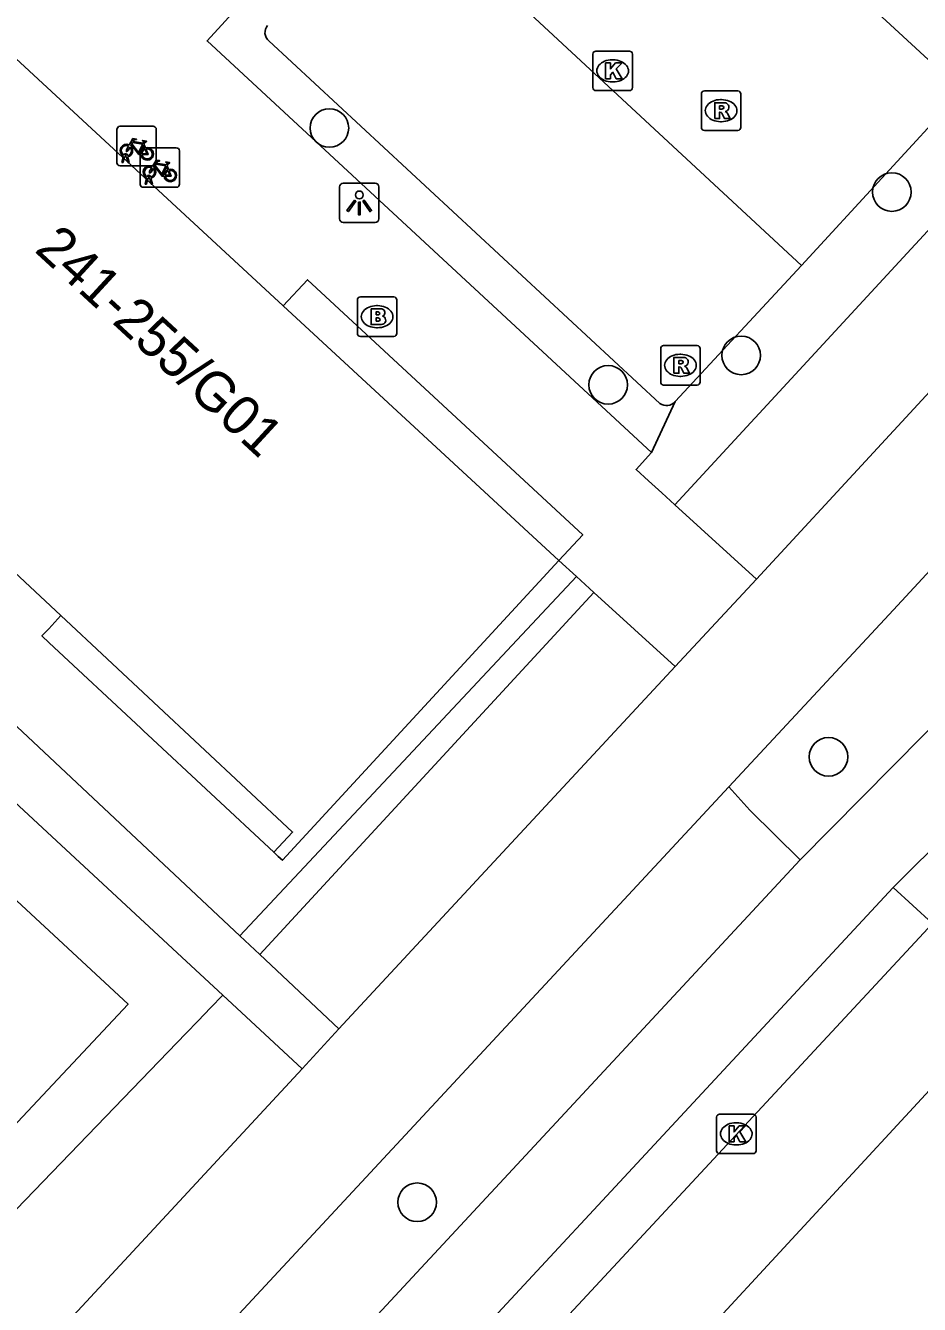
# Model space of a CAD drawing. Extents: x 159040 to 160094, y 381214 to 382518.
# Drawn here: x 159585.37 to 159608.04, y 381646.87 to 381679.3 of the extents above; entities that cross this region are included whole.
import ezdxf

# ---------------------------------------------------------------- set-up
doc = ezdxf.new("R2010")
doc.units = 0
for name, color, linetype in [('IMGEO_Boom', 7, 'Continuous'), ('IMGEO_Brandkraan', 7, 'Continuous'), ('IMGEO_Fietsenrek', 7, 'Continuous'), ('IMGEO_Fietspad_gesloten', 7, 'Continuous'), ('IMGEO_Haag', 7, 'Continuous'), ('IMGEO_Kolk', 7, 'Continuous'), ('IMGEO_Lichtpunt', 7, 'Continuous'), ('IMGEO_OVBaan_gesloten', 7, 'Continuous'), ('IMGEO_Pand', 7, 'Continuous'), ('IMGEO_Pand_nummerreeks', 7, 'Continuous'), ('IMGEO_Pand_overbouw', 7, 'Continuous'), ('IMGEO_Parkeervlak_open', 7, 'Continuous'), ('IMGEO_Rijbaan_lokaal_open', 7, 'Continuous'), ('IMGEO_Rioolput', 7, 'Continuous'), ('IMGEO_Voetpad_gesloten', 7, 'Continuous'), ('IMGEO_Voetpad_open', 7, 'Continuous')]:
    doc.layers.add(name, color=color, linetype=linetype)

msp = doc.modelspace()

# ---------------------------------------------------------------- linework, layer by layer
at = {"layer": 'IMGEO_Boom'}
for centre in [(159593.078, 381676.699), (159607.343, 381675.074), (159603.521, 381670.933), (159600.147, 381670.187), (159605.736, 381660.755), (159595.304, 381649.461)]:
    msp.add_circle(centre, 0.489, dxfattribs=at)
at = {"layer": 'IMGEO_Brandkraan'}
for p, q in [((159593.788, 381671.489), (159593.788, 381672.341)), ((159593.863, 381672.415), (159594.715, 381672.415)), ((159594.276, 381672.195), (159594.301, 381672.195)), ((159594.789, 381672.341), (159594.789, 381671.489)), ((159594.299, 381671.635), (159594.274, 381671.635)), ((159594.715, 381671.415), (159593.863, 381671.415))]:
    msp.add_line(p, q, dxfattribs=at)
for points in [[(159593.788, 381671.489), (159593.788, 381672.341)], [(159593.863, 381672.415), (159594.715, 381672.415)], [(159594.789, 381672.341), (159594.789, 381671.489)], [(159594.136, 381672.115), (159594.136, 381671.715), (159594.349, 381671.715)], [(159594.367, 381672.115), (159594.136, 381672.115)], [(159594.315, 381672.034), (159594.261, 381672.034), (159594.261, 381671.958)], [(159594.261, 381671.958), (159594.314, 381671.958)], [(159594.323, 381671.882), (159594.261, 381671.882), (159594.261, 381671.801)], [(159594.261, 381671.801), (159594.323, 381671.801)], [(159594.715, 381671.415), (159593.863, 381671.415)]]:
    msp.add_lwpolyline(points, dxfattribs=at)
for centre, radius, start, end in [((159593.865, 381672.339), 0.0765, 91.552, 178.448), ((159593.865, 381672.339), 0.0765, 91.552, 178.448), ((159594.713, 381672.339), 0.0765, 1.552, 88.448), ((159594.713, 381672.339), 0.0765, 1.552, 88.448), ((159594.316, 381671.996), 0.0379, 267.8285, 90.9355), ((159594.324, 381671.841), 0.0404, 269.8759, 90.5077), ((159594.371, 381671.97), 0.145, 59.4692, 91.5367), ((159594.396, 381672.017), 0.0922, 285.5137, 58.1501), ((159594.401, 381671.825), 0.105, 301.3115, 78.989), ((159593.865, 381671.491), 0.0765, 181.552, 268.448), ((159593.865, 381671.491), 0.0765, 181.552, 268.448), ((159594.355, 381671.966), 0.251, 268.6676, 293.5347), ((159594.713, 381671.491), 0.0765, 271.552, 358.448), ((159594.713, 381671.491), 0.0765, 271.552, 358.448)]:
    msp.add_arc(centre, radius, start, end, dxfattribs=at)
for centre, major_axis, ratio, start_param, end_param in [((159594.275, 381671.915), (-0.387, 0.002), 0.722429, 4.712389, 7.853982), ((159594.3, 381671.915), (-0.39, 0.002), 0.717154, 1.570796, 4.712389)]:
    msp.add_ellipse(centre, major_axis=major_axis, ratio=ratio, start_param=start_param, end_param=end_param, dxfattribs=at)
at = {"layer": 'IMGEO_Fietsenrek'}
for p, q in [((159587.764, 381676.742), (159588.605, 381676.742)), ((159588.605, 381676.742), (159587.764, 381676.742)), ((159588.689, 381676.667), (159588.689, 381675.826)), ((159588.689, 381675.826), (159588.689, 381676.667)), ((159587.689, 381675.817), (159587.689, 381676.658)), ((159587.689, 381676.658), (159587.689, 381675.817)), ((159588.276, 381675.27), (159588.276, 381676.111)), ((159588.276, 381676.111), (159588.276, 381675.27)), ((159588.351, 381676.195), (159589.192, 381676.195)), ((159589.192, 381676.195), (159588.351, 381676.195)), ((159588.376, 381676.291), (159588.412, 381676.196)), ((159589.276, 381676.12), (159589.276, 381675.279)), ((159589.276, 381675.279), (159589.276, 381676.12)), ((159588.614, 381675.742), (159587.773, 381675.742)), ((159587.773, 381675.742), (159588.614, 381675.742)), ((159587.816, 381675.826), (159587.855, 381675.986)), ((159587.85, 381675.826), (159587.816, 381675.826)), ((159587.885, 381675.974), (159587.85, 381675.826)), ((159587.927, 381675.998), (159587.926, 381676.002)), ((159587.968, 381675.826), (159587.934, 381675.968)), ((159587.958, 381676.009), (159587.959, 381676.002)), ((159587.966, 381675.972), (159588.001, 381675.826)), ((159588.001, 381675.826), (159587.968, 381675.826)), ((159588.963, 381675.744), (159588.999, 381675.649)), ((159588.403, 381675.279), (159588.442, 381675.439)), ((159588.472, 381675.427), (159588.437, 381675.279)), ((159588.514, 381675.451), (159588.513, 381675.455)), ((159588.555, 381675.279), (159588.521, 381675.421)), ((159588.545, 381675.462), (159588.546, 381675.455)), ((159588.553, 381675.425), (159588.588, 381675.279)), ((159589.201, 381675.195), (159588.36, 381675.195)), ((159588.36, 381675.195), (159589.201, 381675.195)), ((159588.437, 381675.279), (159588.403, 381675.279)), ((159588.588, 381675.279), (159588.555, 381675.279))]:
    msp.add_line(p, q, dxfattribs=at)
for points in [[(159588.002, 381676.268), (159588.097, 381676.432), (159588.183, 381676.418), (159588.185, 381676.409), (159588.129, 381676.398), (159588.102, 381676.353), (159588.358, 381676.312)], [(159588.358, 381676.312), (159588.383, 381676.361), (159588.377, 381676.365), (159588.354, 381676.369), (159588.342, 381676.376), (159588.341, 381676.379), (159588.343, 381676.384), (159588.438, 381676.369), (159588.44, 381676.359), (159588.43, 381676.346), (159588.418, 381676.34), (159588.404, 381676.346), (159588.376, 381676.291)], [(159588.023, 381676.216), (159587.971, 381676.126), (159587.931, 381676.101), (159587.932, 381676.148), (159587.987, 381676.242)], [(159588.298, 381676.024), (159588.248, 381676.024), (159588.057, 381676.275), (159588.038, 381676.243)], [(159588.345, 381676.287), (159588.088, 381676.328), (159588.071, 381676.299), (159588.238, 381676.079), (159588.345, 381676.287)], [(159588.393, 381676.189), (159588.363, 381676.266), (159588.254, 381676.048), (159588.297, 381676.048)], [(159588.327, 381676.048), (159588.447, 381676.047), (159588.403, 381676.161)], [(159588.423, 381676.168), (159588.478, 381676.023), (159588.328, 381676.023)], [(159588.61, 381675.669), (159588.558, 381675.579), (159588.518, 381675.554), (159588.519, 381675.601), (159588.574, 381675.695)], [(159588.589, 381675.721), (159588.684, 381675.885), (159588.77, 381675.871), (159588.772, 381675.862), (159588.716, 381675.851), (159588.689, 381675.806), (159588.945, 381675.765)], [(159588.885, 381675.477), (159588.835, 381675.477), (159588.644, 381675.728), (159588.625, 381675.696)], [(159588.932, 381675.74), (159588.675, 381675.781), (159588.658, 381675.752), (159588.825, 381675.532), (159588.932, 381675.74)], [(159588.98, 381675.642), (159588.95, 381675.719), (159588.841, 381675.501), (159588.884, 381675.501)], [(159588.945, 381675.765), (159588.97, 381675.814), (159588.964, 381675.818), (159588.941, 381675.822), (159588.929, 381675.829), (159588.928, 381675.832), (159588.93, 381675.837), (159589.025, 381675.822), (159589.027, 381675.812), (159589.017, 381675.799), (159589.005, 381675.793), (159588.991, 381675.799), (159588.963, 381675.744)], [(159588.914, 381675.501), (159589.034, 381675.5), (159588.99, 381675.614)], [(159589.01, 381675.621), (159589.065, 381675.476), (159588.915, 381675.476)]]:
    msp.add_lwpolyline(points, dxfattribs=at)
for centre, radius, start, end in [((159587.767, 381676.664), 0.0779, 92.4484, 184.2845), ((159587.767, 381676.664), 0.0779, 92.4484, 184.2845), ((159588.611, 381676.664), 0.0779, 2.4484, 94.2845), ((159588.611, 381676.664), 0.0779, 2.4484, 94.2845), ((159587.929, 381676.127), 0.159, 62.6766, 242.1369), ((159587.929, 381676.127), 0.129, 63.3192, 238.903), ((159587.909, 381675.998), 0.0499, 12.8025, 158.6934), ((159587.909, 381675.998), 0.0174, 12.8025, 163.4502), ((159587.929, 381676.127), 0.129, 283.6043, 43.4302), ((159587.929, 381676.127), 0.159, 283.5766, 46.6042), ((159588.354, 381676.117), 0.0779, 92.4484, 184.2845), ((159588.354, 381676.117), 0.0779, 92.4484, 184.2845), ((159588.456, 381676.043), 0.159, 113.3408, 178.3217), ((159588.456, 381676.043), 0.159, 187.0065, 105.7708), ((159588.456, 381676.043), 0.129, 113.923, 177.9556), ((159588.456, 381676.043), 0.129, 188.6715, 104.5883), ((159589.198, 381676.117), 0.0779, 2.4484, 94.2845), ((159589.198, 381676.117), 0.0779, 2.4484, 94.2845), ((159587.767, 381675.82), 0.0779, 182.4484, 274.2845), ((159587.767, 381675.82), 0.0779, 182.4484, 274.2845), ((159587.929, 381676.127), 0.159, 253.9967, 271.7867), ((159587.929, 381676.127), 0.129, 253.415, 269.0204), ((159588.516, 381675.58), 0.159, 62.6766, 242.1369), ((159588.516, 381675.58), 0.129, 63.3192, 238.903), ((159588.516, 381675.58), 0.159, 283.5766, 46.6042), ((159588.611, 381675.82), 0.0779, 272.4484, 4.2845), ((159588.611, 381675.82), 0.0779, 272.4484, 4.2845), ((159588.496, 381675.451), 0.0499, 12.8025, 158.6934), ((159588.516, 381675.58), 0.159, 253.9967, 271.7867), ((159588.496, 381675.451), 0.0174, 12.8025, 163.4502), ((159588.516, 381675.58), 0.129, 253.415, 269.0204), ((159588.516, 381675.58), 0.129, 283.6043, 43.4302), ((159589.043, 381675.496), 0.159, 113.3408, 178.3217), ((159589.043, 381675.496), 0.159, 187.0065, 105.7708), ((159589.043, 381675.496), 0.129, 113.923, 177.9556), ((159589.043, 381675.496), 0.129, 188.6715, 104.5883), ((159588.354, 381675.273), 0.0779, 182.4484, 274.2845), ((159588.354, 381675.273), 0.0779, 182.4484, 274.2845), ((159589.198, 381675.273), 0.0779, 272.4484, 4.2845), ((159589.198, 381675.273), 0.0779, 272.4484, 4.2845)]:
    msp.add_arc(centre, radius, start, end, dxfattribs=at)
at = {"layer": 'IMGEO_Fietspad_gesloten'}
for points in [[(159607.377, 381657.444), (159619.167, 381669.166), (159626.019, 381676.247), (159694.686, 381750), (159745.746, 381805.265), (159767.026, 381828.298), (159776.532, 381838.557), (159790.971, 381854.296), (159805.539, 381870.374), (159816.536, 381882.828), (159825.133, 381893.111), (159830.877, 381899.559), (159834.614, 381904.005)], [(159605.021, 381658.14), (159617.523, 381670.775), (159624.348, 381677.828), (159743.819, 381807.067)], [(159605.021, 381658.14), (159590.872, 381642.92)], [(159607.377, 381657.444), (159591.191, 381640.013)]]:
    msp.add_lwpolyline(points, dxfattribs=at)
at = {"layer": 'IMGEO_Haag'}
for points in [[(159601.839, 381667.143), (159646.466, 381715.482)], [(159601.251, 381668.472), (159601.844, 381669.761)], [(159590.803, 381656.219), (159599.341, 381665.328)], [(159599.788, 381664.921), (159591.313, 381655.741)], [(159579.729, 381662.127), (159587.972, 381654.486), (159558.259, 381622.813), (159556.116, 381624.762)], [(159547.363, 381610.113), (159589.438, 381653.741), (159589.75, 381654.065), (159590.063, 381654.389), (159590.375, 381654.713)]]:
    msp.add_lwpolyline(points, dxfattribs=at)
at = {"layer": 'IMGEO_Kolk'}
for p, q in [((159599.836, 381678.648), (159600.688, 381678.648)), ((159599.761, 381677.722), (159599.761, 381678.574)), ((159600.249, 381678.428), (159600.274, 381678.428)), ((159600.762, 381678.574), (159600.762, 381677.722)), ((159600.688, 381677.648), (159599.836, 381677.648)), ((159600.272, 381677.868), (159600.247, 381677.868)), ((159602.972, 381651.695), (159603.824, 381651.695)), ((159602.897, 381650.769), (159602.897, 381651.621)), ((159603.385, 381651.475), (159603.41, 381651.475)), ((159603.898, 381651.621), (159603.898, 381650.769)), ((159603.408, 381650.915), (159603.383, 381650.915)), ((159603.824, 381650.695), (159602.972, 381650.695))]:
    msp.add_line(p, q, dxfattribs=at)
for points in [[(159599.836, 381678.648), (159600.688, 381678.648)], [(159599.761, 381677.722), (159599.761, 381678.574)], [(159600.082, 381678.348), (159600.205, 381678.348), (159600.205, 381678.197), (159600.335, 381678.348), (159600.499, 381678.348), (159600.353, 381678.197), (159600.506, 381677.948), (159600.354, 381677.948), (159600.269, 381678.112), (159600.205, 381678.045), (159600.205, 381677.948), (159600.082, 381677.948), (159600.082, 381678.348)], [(159600.762, 381678.574), (159600.762, 381677.722)], [(159600.688, 381677.648), (159599.836, 381677.648)], [(159602.972, 381651.695), (159603.824, 381651.695)], [(159602.897, 381650.769), (159602.897, 381651.621)], [(159603.218, 381651.395), (159603.341, 381651.395), (159603.341, 381651.244), (159603.471, 381651.395), (159603.635, 381651.395), (159603.489, 381651.244), (159603.642, 381650.995), (159603.49, 381650.995), (159603.405, 381651.159), (159603.341, 381651.092), (159603.341, 381650.995), (159603.218, 381650.995), (159603.218, 381651.395)], [(159603.898, 381651.621), (159603.898, 381650.769)], [(159603.824, 381650.695), (159602.972, 381650.695)]]:
    msp.add_lwpolyline(points, dxfattribs=at)
for centre, start, end in [((159599.838, 381678.572), 91.552, 178.448), ((159599.838, 381678.572), 91.552, 178.448), ((159600.686, 381678.572), 1.552, 88.448), ((159600.686, 381678.572), 1.552, 88.448), ((159599.838, 381677.724), 181.552, 268.448), ((159599.838, 381677.724), 181.552, 268.448), ((159600.686, 381677.724), 271.552, 358.448), ((159600.686, 381677.724), 271.552, 358.448), ((159602.974, 381651.619), 91.552, 178.448), ((159602.974, 381651.619), 91.552, 178.448), ((159603.822, 381651.619), 1.552, 88.448), ((159603.822, 381651.619), 1.552, 88.448), ((159602.974, 381650.771), 181.552, 268.448), ((159602.974, 381650.771), 181.552, 268.448), ((159603.822, 381650.771), 271.552, 358.448), ((159603.822, 381650.771), 271.552, 358.448)]:
    msp.add_arc(centre, 0.0765, start, end, dxfattribs=at)
for centre, major_axis, ratio, start_param, end_param in [((159600.248, 381678.148), (-0.387, 0.002), 0.722429, 4.712389, 7.853982), ((159600.273, 381678.148), (-0.39, 0.002), 0.717154, 1.570796, 4.712389), ((159603.384, 381651.195), (-0.387, 0.002), 0.722429, 4.712389, 7.853982), ((159603.409, 381651.195), (-0.39, 0.002), 0.717154, 1.570796, 4.712389)]:
    msp.add_ellipse(centre, major_axis=major_axis, ratio=ratio, start_param=start_param, end_param=end_param, dxfattribs=at)
at = {"layer": 'IMGEO_Lichtpunt'}
for p, q in [((159593.337, 381675.204), (159593.337, 381674.397)), ((159593.337, 381675.204), (159593.337, 381674.397)), ((159594.239, 381675.299), (159593.431, 381675.299)), ((159594.239, 381675.299), (159593.431, 381675.299)), ((159594.333, 381674.397), (159594.333, 381675.204)), ((159594.333, 381674.397), (159594.333, 381675.204)), ((159593.431, 381674.303), (159594.239, 381674.303)), ((159593.431, 381674.303), (159594.239, 381674.303))]:
    msp.add_line(p, q, dxfattribs=at)
for points in [[(159593.711, 381674.868), (159593.75, 381674.84), (159593.562, 381674.578), (159593.524, 381674.605), (159593.711, 381674.868)], [(159593.813, 381674.82), (159593.86, 381674.82), (159593.86, 381674.498), (159593.813, 381674.498), (159593.813, 381674.82)], [(159593.923, 381674.84), (159593.961, 381674.867), (159594.148, 381674.605), (159594.109, 381674.577), (159593.923, 381674.84)]]:
    msp.add_lwpolyline(points, dxfattribs=at)
msp.add_circle((159593.836, 381675.002), 0.0994, dxfattribs=at)
for centre, start, end in [((159593.431, 381675.204), 90, 180), ((159593.431, 381675.204), 90, 180), ((159594.239, 381675.204), 0, 90), ((159594.239, 381675.204), 0, 90), ((159593.431, 381674.397), 180, 270), ((159593.431, 381674.397), 180, 270), ((159594.239, 381674.397), 270, 0), ((159594.239, 381674.397), 270, 360)]:
    msp.add_arc(centre, 0.0946, start, end, dxfattribs=at)
at = {"layer": 'IMGEO_OVBaan_gesloten'}
for points in [[(159584.829, 381627.362), (159598.538, 381641.746), (159612.101, 381656.417), (159626.106, 381671.356)], [(159592.174, 381639.105), (159608.375, 381656.525)]]:
    msp.add_lwpolyline(points, dxfattribs=at)
at = {"layer": 'IMGEO_Pand'}
for points in [[(159591.903, 381672.193), (159585.123, 381678.458)], [(159598.897, 381665.731), (159591.903, 381672.193)], [(159598.897, 381665.731), (159591.888, 381658.132), (159591.783, 381658.23), (159591.668, 381658.336), (159592.146, 381658.848), (159586.267, 381664.335), (159584.696, 381665.801), (159578.882, 381671.227), (159578.405, 381670.723), (159577.757, 381670.038), (159577.669, 381670.119)]]:
    msp.add_lwpolyline(points, dxfattribs=at)
at = {"layer": 'IMGEO_Pand_overbouw'}
msp.add_lwpolyline([(159591.668, 381658.336), (159592.146, 381658.848), (159586.267, 381664.335), (159585.959, 381664.003), (159585.787, 381663.822), (159585.972, 381663.647), (159588.295, 381661.483), (159588.374, 381661.409), (159588.475, 381661.314)], close=True, dxfattribs=at)
at = {"layer": 'IMGEO_Parkeervlak_open'}
for points in [[(159601.459, 381669.716), (159591.543, 381678.905)], [(159605.055, 381673.216), (159601.844, 381669.761)]]:
    msp.add_lwpolyline(points, dxfattribs=at)
for centre, radius, start, end in [((159591.718, 381679.116), 0.274, 138.7758, 230.2905), ((159601.627, 381669.946), 0.285, 233.8549, 319.4784)]:
    msp.add_arc(centre, radius, start, end, dxfattribs=at)
at = {"layer": 'IMGEO_Rijbaan_lokaal_open'}
for points in [[(159602.267, 381683.966), (159609.128, 381677.642)], [(159605.055, 381673.216), (159594.444, 381683.063)], [(159609.128, 381677.642), (159605.055, 381673.216)]]:
    msp.add_lwpolyline(points, dxfattribs=at)
at = {"layer": 'IMGEO_Rioolput'}
for p, q in [((159602.587, 381677.639), (159603.439, 381677.639)), ((159602.512, 381676.713), (159602.512, 381677.565)), ((159603, 381677.419), (159603.025, 381677.419)), ((159603.513, 381677.565), (159603.513, 381676.713)), ((159603.023, 381676.859), (159602.998, 381676.859)), ((159603.439, 381676.639), (159602.587, 381676.639)), ((159601.555, 381671.182), (159602.407, 381671.182)), ((159601.48, 381670.256), (159601.48, 381671.108)), ((159601.968, 381670.962), (159601.993, 381670.962)), ((159602.481, 381671.108), (159602.481, 381670.256)), ((159602.407, 381670.182), (159601.555, 381670.182)), ((159601.991, 381670.402), (159601.966, 381670.402))]:
    msp.add_line(p, q, dxfattribs=at)
for points in [[(159602.587, 381677.639), (159603.439, 381677.639)], [(159602.512, 381676.713), (159602.512, 381677.565)], [(159603.101, 381677.337), (159602.849, 381677.339), (159602.849, 381676.939)], [(159603.513, 381677.565), (159603.513, 381676.713)], [(159602.849, 381676.939), (159602.973, 381676.939), (159602.973, 381677.101), (159602.984, 381677.101)], [(159603.027, 381677.258), (159602.973, 381677.258), (159602.973, 381677.177)], [(159602.973, 381677.177), (159603.025, 381677.177)], [(159603.031, 381677.072), (159603.102, 381676.939), (159603.242, 381676.939), (159603.177, 381677.065)], [(159603.439, 381676.639), (159602.587, 381676.639)], [(159601.555, 381671.182), (159602.407, 381671.182)], [(159601.48, 381670.256), (159601.48, 381671.108)], [(159602.069, 381670.88), (159601.817, 381670.882), (159601.817, 381670.482)], [(159602.481, 381671.108), (159602.481, 381670.256)], [(159601.817, 381670.482), (159601.941, 381670.482), (159601.941, 381670.644), (159601.952, 381670.644)], [(159601.995, 381670.801), (159601.941, 381670.801), (159601.941, 381670.72)], [(159601.941, 381670.72), (159601.993, 381670.72)], [(159601.999, 381670.615), (159602.07, 381670.482), (159602.21, 381670.482), (159602.145, 381670.608)], [(159602.407, 381670.182), (159601.555, 381670.182)]]:
    msp.add_lwpolyline(points, dxfattribs=at)
for centre, radius, start, end in [((159602.589, 381677.563), 0.0765, 91.552, 178.448), ((159602.589, 381677.563), 0.0765, 91.552, 178.448), ((159603.437, 381677.563), 0.0765, 1.552, 88.448), ((159603.437, 381677.563), 0.0765, 1.552, 88.448), ((159603.1, 381677.227), 0.109, 350.3612, 89.416), ((159602.983, 381677.048), 0.0533, 26.0293, 88.6989), ((159603.009, 381677.366), 0.19, 274.7715, 282.9687), ((159603.033, 381677.162), 0.0964, 77.0061, 93.1865), ((159603.047, 381677.219), 0.0378, 276.6634, 79.6772), ((159603.098, 381677.227), 0.112, 277.5842, 350.9817), ((159603.082, 381677.012), 0.108, 29.5134, 73.7905), ((159602.589, 381676.715), 0.0765, 181.552, 268.448), ((159602.589, 381676.715), 0.0765, 181.552, 268.448), ((159603.437, 381676.715), 0.0765, 271.552, 358.448), ((159603.437, 381676.715), 0.0765, 271.552, 358.448), ((159601.557, 381671.106), 0.0765, 91.552, 178.448), ((159601.557, 381671.106), 0.0765, 91.552, 178.448), ((159602.405, 381671.106), 0.0765, 1.552, 88.448), ((159602.405, 381671.106), 0.0765, 1.552, 88.448), ((159602.068, 381670.77), 0.109, 350.3612, 89.416), ((159601.951, 381670.591), 0.0533, 26.0293, 88.6989), ((159601.977, 381670.909), 0.19, 274.7715, 282.9687), ((159602.001, 381670.705), 0.0964, 77.0061, 93.1865), ((159602.015, 381670.762), 0.0378, 276.6634, 79.6772), ((159602.066, 381670.77), 0.112, 277.5842, 350.9817), ((159602.05, 381670.555), 0.108, 29.5134, 73.7905), ((159601.557, 381670.258), 0.0765, 181.552, 268.448), ((159601.557, 381670.258), 0.0765, 181.552, 268.448), ((159602.405, 381670.258), 0.0765, 271.552, 358.448), ((159602.405, 381670.258), 0.0765, 271.552, 358.448)]:
    msp.add_arc(centre, radius, start, end, dxfattribs=at)
for centre, major_axis, ratio, start_param, end_param in [((159602.999, 381677.139), (-0.387, 0.002), 0.722429, 4.712389, 7.853982), ((159603.024, 381677.139), (-0.39, 0.002), 0.717154, 1.570796, 4.712389), ((159601.967, 381670.682), (-0.387, 0.002), 0.722429, 4.712389, 7.853982), ((159601.992, 381670.682), (-0.39, 0.002), 0.717154, 1.570796, 4.712389)]:
    msp.add_ellipse(centre, major_axis=major_axis, ratio=ratio, start_param=start_param, end_param=end_param, dxfattribs=at)
at = {"layer": 'IMGEO_Voetpad_gesloten'}
for points in [[(159517.986, 381647.841), (159560.674, 381681.936), (159563.337, 381681.842), (159568.876, 381676.789), (159590.803, 381656.219)], [(159590.375, 381654.713), (159589.216, 381655.787), (159580.963, 381663.437)], [(159591.313, 381655.741), (159590.803, 381656.219)], [(159593.32, 381653.858), (159591.313, 381655.741)], [(159590.375, 381654.713), (159592.39, 381652.845)], [(159592.39, 381652.845), (159593.32, 381653.858)]]:
    msp.add_lwpolyline(points, dxfattribs=at)
at = {"layer": 'IMGEO_Voetpad_open'}
for points in [[(159741.363, 381809.364), (159686.466, 381750), (159607.381, 381664.479), (159603.212, 381659.994)], [(159603.909, 381665.258), (159648.524, 381713.555)], [(159593.359, 381682.607), (159589.975, 381678.909), (159601.251, 381668.472)], [(159591.903, 381672.193), (159592.527, 381672.851), (159599.504, 381666.385), (159598.897, 381665.731)], [(159601.251, 381668.472), (159600.854, 381668.04), (159601.173, 381667.749), (159601.506, 381667.446), (159601.839, 381667.143)], [(159601.839, 381667.143), (159603.909, 381665.258)], [(159599.341, 381665.328), (159598.897, 381665.731)], [(159599.341, 381665.328), (159599.788, 381664.921)], [(159601.849, 381663.049), (159603.909, 381665.258)], [(159599.788, 381664.921), (159601.849, 381663.049)], [(159601.849, 381663.049), (159593.32, 381653.858)], [(159589.015, 381644.721), (159603.212, 381659.994)], [(159603.212, 381659.994), (159603.743, 381659.401), (159605.021, 381658.14)], [(159608.375, 381656.525), (159607.377, 381657.444)], [(159592.39, 381652.845), (159583.355, 381643.112), (159575.361, 381635.134), (159573.041, 381632.819), (159554.495, 381613.846), (159548.119, 381607.324)]]:
    msp.add_lwpolyline(points, dxfattribs=at)

# ---------------------------------------------------------------- texts
at = {"layer": 'IMGEO_Pand_nummerreeks'}
msp.add_text('241-255/G01', height=1, rotation=317.3619, dxfattribs=at).set_placement((159585.573, 381673.583))

doc.saveas('drawing.dxf')
